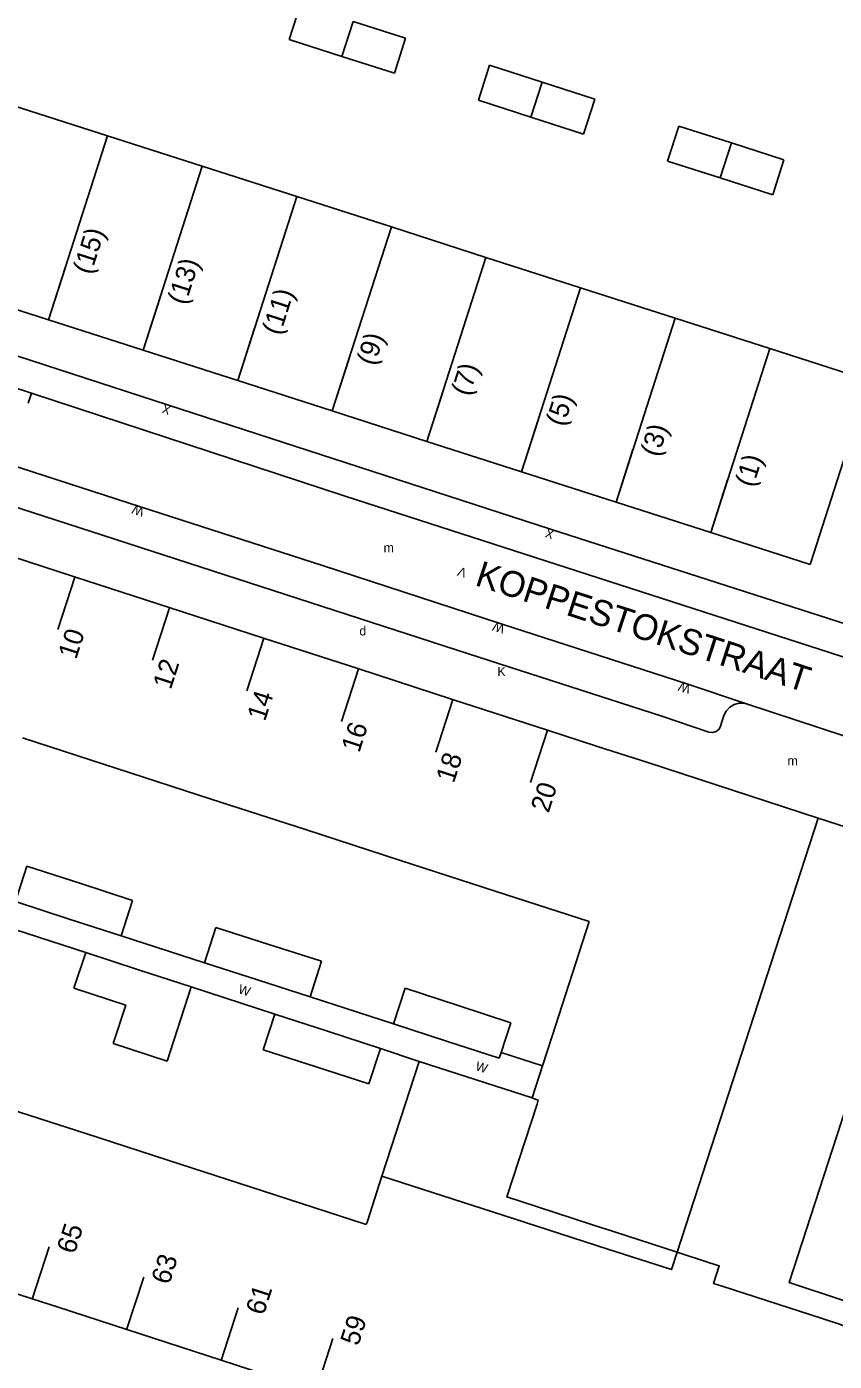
# Model space of a CAD drawing. Extents: x 134999 to 136502, y 457398 to 459002.
# Drawn here: x 135069.7 to 135113.6, y 457953.9 to 458026.4 of the extents above; entities that cross this region are included whole.
import ezdxf

# ---------------------------------------------------------------- set-up
doc = ezdxf.new("R2010")
doc.units = 0
for name, color, linetype in [('RI_DGTB_13', 7, 'Continuous'), ('RI_DGTB_15', 7, 'Continuous'), ('RI_DGTB_2', 7, 'Continuous'), ('RI_DGTB_29', 7, 'Continuous'), ('RI_DGTB_30', 7, 'Continuous'), ('RI_DGTB_31', 7, 'Continuous'), ('RI_DGTB_35', 7, 'Continuous'), ('RI_DGTB_36', 7, 'Continuous'), ('RI_DGTB_37', 7, 'Continuous'), ('RI_DGTB_43', 7, 'Continuous'), ('RI_DGTB_53', 7, 'Continuous'), ('RI_DGTB_6', 7, 'Continuous')]:
    doc.layers.add(name, color=color, linetype=linetype)

msp = doc.modelspace()

# ---------------------------------------------------------------- linework, layer by layer
at = {"layer": 'RI_DGTB_13'}
for p, q in [((135084.621, 458027.651), (135084.01, 458025.747)), ((135090.335, 458025.817), (135089.724, 458023.912)), ((135094.904, 458024.35), (135094.291, 458022.445)), ((135100.616, 458022.515), (135100.004, 458020.611)), ((135105.186, 458021.048), (135104.575, 458019.143)), ((135074.138, 458020.515), (135070.928, 458010.518)), ((135110.9, 458019.213), (135110.289, 458017.309)), ((135094.703, 458013.911), (135091.494, 458003.915)), ((135099.845, 458012.26), (135096.636, 458002.264)), ((135104.986, 458010.61), (135101.777, 458000.613)), ((135115.531, 458007.224), (135112.322, 457997.227))]:
    msp.add_line(p, q, dxfattribs=at)
for points in [[(135087.478, 458026.734), (135086.867, 458024.83)], [(135087.478, 458026.734), (135090.335, 458025.817)], [(135084.01, 458025.747), (135086.867, 458024.83)], [(135086.867, 458024.83), (135089.724, 458023.912)], [(135094.904, 458024.35), (135097.76, 458023.433)], [(135097.76, 458023.433), (135097.148, 458021.528)], [(135097.76, 458023.433), (135100.616, 458022.515)], [(135094.291, 458022.445), (135097.148, 458021.528)], [(135068.997, 458022.165), (135074.138, 458020.515)], [(135097.148, 458021.528), (135100.004, 458020.611)], [(135105.186, 458021.048), (135108.043, 458020.131)], [(135074.138, 458020.515), (135079.28, 458018.864)], [(135108.043, 458020.131), (135107.432, 458018.226)], [(135108.043, 458020.131), (135110.9, 458019.213)], [(135079.28, 458018.864), (135076.07, 458008.867)], [(135079.28, 458018.864), (135084.421, 458017.213)], [(135104.575, 458019.143), (135107.432, 458018.226)], [(135107.432, 458018.226), (135110.289, 458017.309)], [(135084.421, 458017.213), (135081.211, 458007.217)], [(135084.421, 458017.213), (135089.563, 458015.562)], [(135089.563, 458015.562), (135086.353, 458005.566)], [(135089.563, 458015.562), (135094.703, 458013.911)], [(135094.703, 458013.911), (135099.845, 458012.26)], [(135099.845, 458012.26), (135104.986, 458010.61)], [(135065.787, 458012.168), (135070.928, 458010.518)], [(135070.928, 458010.518), (135076.07, 458008.867)], [(135104.986, 458010.61), (135110.129, 458008.958)], [(135076.07, 458008.867), (135081.211, 458007.217)], [(135110.129, 458008.958), (135106.919, 457998.962)], [(135110.129, 458008.958), (135115.531, 458007.224)], [(135081.211, 458007.217), (135086.353, 458005.566)], [(135086.353, 458005.566), (135091.494, 458003.915)], [(135091.494, 458003.915), (135096.636, 458002.264)], [(135096.636, 458002.264), (135101.777, 458000.613)], [(135101.777, 458000.613), (135106.919, 457998.962)], [(135106.919, 457998.962), (135112.322, 457997.227)]]:
    msp.add_lwpolyline(points, dxfattribs=at)
at = {"layer": 'RI_DGTB_15'}
for p, q in [((135070.928, 458010.518), (135071.846, 458013.375)), ((135076.07, 458008.867), (135076.988, 458011.724)), ((135081.211, 458007.217), (135082.129, 458010.074)), ((135086.353, 458005.566), (135087.271, 458008.423)), ((135091.494, 458003.915), (135092.412, 458006.772)), ((135096.636, 458002.264), (135097.554, 458005.121)), ((135101.777, 458000.613), (135102.695, 458003.47)), ((135106.919, 457998.962), (135107.837, 458001.819)), ((135072.361, 457996.542), (135071.438, 457993.688)), ((135077.498, 457994.879), (135076.575, 457992.025)), ((135082.636, 457993.216), (135081.713, 457990.362)), ((135087.774, 457991.553), (135086.851, 457988.699)), ((135092.911, 457989.89), (135091.988, 457987.036)), ((135098.049, 457988.227), (135097.126, 457985.373)), ((135070.038, 457957.308), (135070.963, 457960.163)), ((135075.176, 457955.645), (135076.101, 457958.5)), ((135080.313, 457953.981), (135081.238, 457956.836)), ((135085.451, 457952.318), (135086.376, 457955.173))]:
    msp.add_line(p, q, dxfattribs=at)
at = {"layer": 'RI_DGTB_2'}
for p, q in [((135112.768, 457983.451), (135103.499, 457986.46)), ((135100.321, 457977.821), (135098.298, 457971.604))]:
    msp.add_line(p, q, dxfattribs=at)
for points in [[(135072.345, 457996.556), (135067.206, 457998.221)], [(135077.484, 457994.891), (135072.345, 457996.556)], [(135082.609, 457993.23), (135077.484, 457994.891)], [(135087.734, 457991.569), (135082.609, 457993.23)], [(135092.888, 457989.899), (135087.734, 457991.569)], [(135098.04, 457988.23), (135092.888, 457989.899)], [(135069.51, 457987.806), (135074.649, 457986.141)], [(135103.499, 457986.46), (135100.774, 457987.344), (135098.04, 457988.23)], [(135074.649, 457986.141), (135079.774, 457984.48)], [(135079.774, 457984.48), (135084.899, 457982.82)], [(135105.089, 457959.867), (135112.768, 457983.451)], [(135118.734, 457981.526), (135112.768, 457983.451)], [(135084.899, 457982.82), (135090.052, 457981.15)], [(135090.052, 457981.15), (135095.205, 457979.48)], [(135117.251, 457956.207), (135111.177, 457958.209), (135114.944, 457969.814), (135118.622, 457981.18)], [(135100.321, 457977.821), (135095.205, 457979.48)], [(135098.298, 457971.604), (135097.776, 457969.985)], [(135089.051, 457963.986), (135091.077, 457970.232)], [(135097.216, 457968.249), (135091.077, 457970.232)], [(135097.776, 457969.985), (135097.216, 457968.249)], [(135097.548, 457968.127), (135097.48, 457967.908), (135095.864, 457962.926), (135095.844, 457962.855), (135095.888, 457962.853), (135096.501, 457962.654)], [(135097.292, 457968.221), (135097.216, 457968.249)], [(135097.548, 457968.127), (135097.292, 457968.221)], [(135067.813, 457967.969), (135072.951, 457966.306)], [(135072.951, 457966.306), (135078.088, 457964.642)], [(135078.088, 457964.642), (135083.225, 457962.979)], [(135088.197, 457961.369), (135088.261, 457961.557), (135089.051, 457963.986)], [(135089.051, 457963.986), (135096.188, 457961.686)], [(135083.225, 457962.979), (135088.197, 457961.369)], [(135096.501, 457962.654), (135100.501, 457961.358), (135101.638, 457960.988)], [(135096.188, 457961.686), (135101.328, 457960.029)], [(135101.638, 457960.988), (135105.089, 457959.867)], [(135101.328, 457960.029), (135104.779, 457958.916), (135105.089, 457959.867)], [(135105.089, 457959.867), (135106.802, 457959.31), (135107.382, 457959.122), (135107.073, 457958.171), (135107.548, 457958.016), (135112.97, 457956.259), (135114.026, 457955.917), (135114.02, 457955.898), (135116.856, 457954.979)], [(135064.91, 457958.999), (135070.047, 457957.336)], [(135070.047, 457957.336), (135071.399, 457956.898)], [(135071.399, 457956.898), (135075.183, 457955.668)], [(135075.183, 457955.668), (135080.318, 457954)], [(135080.318, 457954), (135085.257, 457952.393)]]:
    msp.add_lwpolyline(points, dxfattribs=at)
at = {"layer": 'RI_DGTB_31'}
msp.add_line((135069.997, 458006.536), (135069.825, 458005.995), dxfattribs=at)
at = {"layer": 'RI_DGTB_53'}
for p, q in [((135107.46, 457988.446), (135107.637, 457989.013)), ((135108.91, 457989.641), (135114.151, 457987.924)), ((135104.256, 457988.977), (135106.825, 457988.112)), ((135068.436, 457977.605), (135072.95, 457976.142)), ((135074.871, 457977.048), (135079.408, 457975.576)), ((135078.684, 457974.278), (135083.227, 457972.795)), ((135085.154, 457973.734), (135089.685, 457972.267)), ((135088.967, 457970.938), (135091.077, 457970.232)), ((135095.532, 457970.715), (135097.776, 457969.985))]:
    msp.add_line(p, q, dxfattribs=at)
for points in [[(135041.72, 458015.81), (135042.004, 458015.765), (135042.289, 458015.799), (135042.554, 458015.91), (135042.778, 458016.09), (135042.92, 458016.28), (135042.98, 458016.53), (135043.083, 458016.698), (135043.244, 458016.812), (135043.437, 458016.853), (135043.59, 458016.83), (135058.16, 458012.14), (135077.39, 458005.9), (135098.22, 457999.15), (135117.89, 457992.83)], [(135104.256, 457988.977), (135093.763, 457992.364), (135073.238, 457999.015), (135056.663, 458004.37), (135041.432, 458009.299)], [(135069.997, 458006.536), (135065.459, 458008.024)], [(135123.76, 457989.091), (135087.06, 458000.94), (135069.997, 458006.536)], [(135085.814, 457997.165), (135075.932, 458000.364), (135068.769, 458002.682)], [(135085.814, 457997.165), (135095.533, 457994.01), (135105.628, 457990.74), (135108.91, 457989.641)], [(135107.637, 457989.013), (135107.76, 457989.265), (135107.95, 457989.472), (135108.19, 457989.618), (135108.461, 457989.691), (135108.742, 457989.684), (135108.91, 457989.641)], [(135106.825, 457988.112), (135107.025, 457988.092), (135107.217, 457988.151), (135107.371, 457988.28), (135107.46, 457988.446)]]:
    msp.add_lwpolyline(points, dxfattribs=at)
at = {"layer": 'RI_DGTB_6'}
for p, q in [((135069.756, 457980.843), (135069.129, 457978.912)), ((135074.871, 457977.048), (135075.498, 457978.979)), ((135080.028, 457977.509), (135079.408, 457975.576)), ((135072.308, 457974.204), (135072.95, 457976.142)), ((135085.154, 457973.734), (135085.774, 457975.667)), ((135078.684, 457974.278), (135077.371, 457970.239)), ((135089.685, 457972.267), (135090.313, 457974.199)), ((135083.227, 457972.795), (135082.602, 457970.864)), ((135074.447, 457971.196), (135077.371, 457970.239)), ((135088.342, 457969.007), (135088.967, 457970.938))]:
    msp.add_line(p, q, dxfattribs=at)
for points in [[(135072.627, 457979.911), (135069.756, 457980.843)], [(135075.498, 457978.979), (135072.627, 457979.911)], [(135072, 457977.98), (135069.129, 457978.912)], [(135074.871, 457977.048), (135072, 457977.98)], [(135082.901, 457976.588), (135080.028, 457977.509)], [(135072.95, 457976.142), (135075.817, 457975.21)], [(135085.774, 457975.667), (135082.901, 457976.588)], [(135082.281, 457974.655), (135079.408, 457975.576)], [(135075.817, 457975.21), (135078.684, 457974.278)], [(135085.154, 457973.734), (135082.281, 457974.655)], [(135072.308, 457974.204), (135075.131, 457973.285)], [(135093.185, 457973.266), (135090.313, 457974.199)], [(135075.131, 457973.285), (135074.447, 457971.196)], [(135096.058, 457972.332), (135093.185, 457973.266)], [(135083.227, 457972.795), (135086.097, 457971.867)], [(135096.058, 457972.332), (135095.532, 457970.715)], [(135086.097, 457971.867), (135088.967, 457970.938)], [(135092.558, 457971.334), (135089.685, 457972.267)], [(135095.43, 457970.4), (135092.558, 457971.334)], [(135082.602, 457970.864), (135085.472, 457969.936)], [(135095.532, 457970.715), (135095.43, 457970.4)], [(135085.472, 457969.936), (135088.342, 457969.007)]]:
    msp.add_lwpolyline(points, dxfattribs=at)

# ---------------------------------------------------------------- texts
at = {"layer": 'RI_DGTB_29'}
msp.add_text('d', height=0.5, dxfattribs=at).set_placement((135087.826, 457993.372))
at = {"layer": 'RI_DGTB_30'}
for s, rotation, p in [('X', 162.03243, (135077.628, 458005.823)), ('W', 162.06192, (135076.17, 458000.287)), ('X', 162.11551, (135098.458, 457999.073)), ('V', 160.34504, (135093.701, 457996.962)), ('W', 162.03053, (135095.771, 457993.933)), ('W', 162.05264, (135105.866, 457990.663)), ('W', 342.32087, (135081.203, 457973.946)), ('W', 342.32087, (135094.095, 457969.769))]:
    msp.add_text(s, height=0.5, rotation=rotation, dxfattribs=at).set_placement(p)
msp.add_text('K', height=0.5, dxfattribs=at).set_placement((135095.329, 457991.159))
at = {"layer": 'RI_DGTB_35'}
for s, rotation, p in [('(1)', 72.1972, (135109.222, 458001.375)), ('20', 72.0638, (135098.109, 457983.688))]:
    msp.add_text(s, height=1.054, rotation=rotation, dxfattribs=at).set_placement(p)
at = {"layer": 'RI_DGTB_36'}
for s, rotation, p in [('(15)', 72.1994, (135073.231, 458012.931)), ('(13)', 72.1994, (135078.373, 458011.28)), ('(11)', 72.1994, (135083.514, 458009.63)), ('(9)', 72.1994, (135088.656, 458007.979)), ('(7)', 72.1994, (135093.797, 458006.328)), ('(5)', 72.1994, (135098.939, 458004.677)), ('(3)', 72.1994, (135104.08, 458003.026)), ('10', 72.0638, (135072.428, 457992.026)), ('12', 72.0638, (135077.572, 457990.384)), ('14', 72.0638, (135082.692, 457988.665)), ('16', 72.0638, (135087.816, 457986.958)), ('18', 72.0638, (135092.955, 457985.302)), ('65', 72.06, (135072.346, 457959.716)), ('63', 72.06, (135077.484, 457958.053)), ('61', 72.06, (135082.621, 457956.389)), ('59', 72.06, (135087.759, 457954.726))]:
    msp.add_text(s, height=1.054, rotation=rotation, dxfattribs=at).set_placement(p)
at = {"layer": 'RI_DGTB_37'}
msp.add_text('KOPPESTOKSTRAAT', height=1.4, rotation=341.98086, dxfattribs=at).set_placement((135094.047, 457996.115))
at = {"layer": 'RI_DGTB_43'}
for p in [(135089.142, 457997.891), (135111.093, 457986.314)]:
    msp.add_text('m', height=0.5, dxfattribs=at).set_placement(p)

doc.saveas('drawing.dxf')
